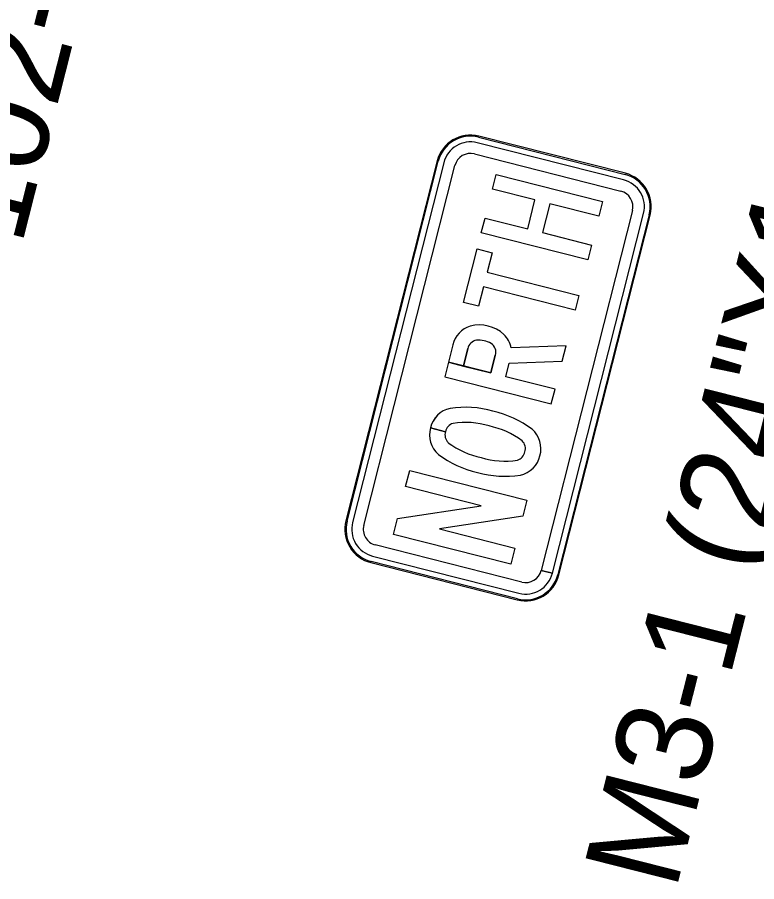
# Model space of a CAD drawing. Extents: x 670257 to 671518, y 737783 to 738188.
# Drawn here: x 670281.168 to 670283.104, y 738152.568 to 738154.83 of the extents above; entities that cross this region are included whole.
import ezdxf

# ---------------------------------------------------------------- set-up
doc = ezdxf.new("R2010")
doc.units = 0
for name, color, linetype in [('Default', 7, 'Continuous'), ('R_SIGN_ANNOT', 7, 'Continuous'), ('R_SIGN_HWY102', 7, 'Continuous')]:
    doc.layers.add(name, color=color, linetype=linetype)

msp = doc.modelspace()

# ---------------------------------------------------------------- linework, layer by layer
at = {"layer": 'R_SIGN_HWY102'}
for p, q in [((670282.3756, 738154.5161), (670282.3756, 738154.5161)), ((670282.3756, 738154.5161), (670282.7591, 738154.4188)), ((670282.7599, 738154.4217), (670282.3763, 738154.519)), ((670282.7599, 738154.4217), (670282.3763, 738154.519)), ((670282.7554, 738154.4043), (670282.3719, 738154.5015)), ((670282.3645, 738154.4725), (670282.7481, 738154.3752)), ((670282.2671, 738154.4539), (670282.0282, 738153.5121)), ((670282.2671, 738154.4539), (670282.0282, 738153.5121)), ((670282.0311, 738153.5114), (670282.2699, 738154.4532)), ((670282.2845, 738154.4495), (670282.0456, 738153.5077)), ((670282.2699, 738154.4532), (670282.27, 738154.4532)), ((670282.0747, 738153.5003), (670282.3135, 738154.4421)), ((670282.7591, 738154.4188), (670282.7591, 738154.4188)), ((670282.7784, 738154.3242), (670282.5396, 738153.3827)), ((670282.5687, 738153.3753), (670282.8075, 738154.3168)), ((670282.822, 738154.3131), (670282.5831, 738153.3714)), ((670282.586, 738153.3706), (670282.8249, 738154.3124)), ((670282.5861, 738153.3707), (670282.8249, 738154.3124)), ((670282.822, 738154.3131), (670282.822, 738154.3131)), ((670282.6046, 738153.9706), (670282.4607, 738153.9648)), ((670282.2889, 738153.7455), (670282.2496, 738153.7555)), ((670282.2496, 738153.7555), (670282.2889, 738153.7455)), ((670282.2889, 738153.7455), (670282.2496, 738153.7555)), ((670282.2496, 738153.7555), (670282.2889, 738153.7455)), ((670282.0311, 738153.5114), (670282.0311, 738153.5114)), ((670282.4886, 738153.352), (670282.105, 738153.4493)), ((670282.4775, 738153.3084), (670282.094, 738153.4057)), ((670282.094, 738153.4057), (670282.094, 738153.4057)), ((670282.0977, 738153.4202), (670282.4812, 738153.323)), ((670282.0932, 738153.4028), (670282.4768, 738153.3055)), ((670282.0932, 738153.4028), (670282.4768, 738153.3055)), ((670282.5396, 738153.3827), (670282.5687, 738153.3753)), ((670282.5686, 738153.375), (670282.5396, 738153.3824)), ((670282.586, 738153.3706), (670282.5831, 738153.3714)), ((670282.5831, 738153.3714), (670282.5831, 738153.3714)), ((670282.5831, 738153.3714), (670282.5861, 738153.3707)), ((670282.4775, 738153.3084), (670282.4775, 738153.3084))]:
    msp.add_line(p, q, dxfattribs=at)
for points in [[(670282.3827, 738154.2662), (670282.3925, 738154.3047), (670282.5041, 738154.2764), (670282.5232, 738154.352), (670282.4117, 738154.3803), (670282.4214, 738154.4188), (670282.7004, 738154.348), (670282.6906, 738154.3096), (670282.5623, 738154.3421), (670282.5431, 738154.2665), (670282.6714, 738154.234), (670282.6617, 738154.1955)], [(670282.3827, 738154.2662), (670282.3925, 738154.3047), (670282.5041, 738154.2764), (670282.5232, 738154.352), (670282.4117, 738154.3803), (670282.4214, 738154.4188), (670282.7004, 738154.348), (670282.6906, 738154.3096), (670282.5623, 738154.3421), (670282.5431, 738154.2665), (670282.6714, 738154.234), (670282.6617, 738154.1955)], [(670282.3827, 738154.2662), (670282.3925, 738154.3047), (670282.5041, 738154.2764), (670282.5232, 738154.352), (670282.4117, 738154.3803), (670282.4214, 738154.4188), (670282.7004, 738154.348), (670282.6906, 738154.3096), (670282.5623, 738154.3421), (670282.5431, 738154.2665), (670282.6714, 738154.234), (670282.6617, 738154.1955)], [(670282.3884, 738154.1246), (670282.3755, 738154.0738), (670282.3364, 738154.0837), (670282.372, 738154.2239), (670282.411, 738154.214), (670282.3982, 738154.1631), (670282.638, 738154.1023), (670282.6283, 738154.0638)], [(670282.3884, 738154.1246), (670282.3755, 738154.0738), (670282.3364, 738154.0837), (670282.372, 738154.2239), (670282.411, 738154.214), (670282.3982, 738154.1631), (670282.638, 738154.1023), (670282.6283, 738154.0638)], [(670282.3884, 738154.1246), (670282.3755, 738154.0738), (670282.3364, 738154.0837), (670282.372, 738154.2239), (670282.411, 738154.214), (670282.3982, 738154.1631), (670282.638, 738154.1023), (670282.6283, 738154.0638)], [(670282.1634, 738153.5186), (670282.3822, 738153.5518), (670282.1846, 738153.6019), (670282.1953, 738153.6443), (670282.5021, 738153.5664), (670282.4914, 738153.5241), (670282.2731, 738153.491), (670282.4703, 738153.441), (670282.4596, 738153.3986), (670282.1527, 738153.4765)], [(670282.1634, 738153.5186), (670282.3822, 738153.5518), (670282.1846, 738153.6019), (670282.1953, 738153.6443), (670282.5021, 738153.5664), (670282.4914, 738153.5241), (670282.2731, 738153.491), (670282.4703, 738153.441), (670282.4596, 738153.3986), (670282.1527, 738153.4765)], [(670282.1634, 738153.5186), (670282.3822, 738153.5518), (670282.1846, 738153.6019), (670282.1953, 738153.6443), (670282.5021, 738153.5664), (670282.4914, 738153.5241), (670282.2731, 738153.491), (670282.4703, 738153.441), (670282.4596, 738153.3986), (670282.1527, 738153.4765)]]:
    msp.add_lwpolyline(points, close=True, dxfattribs=at)
for points in [[(670282.3083, 738153.9728), (670282.287, 738153.8888), (670282.5659, 738153.818), (670282.5757, 738153.8565), (670282.4465, 738153.8893), (670282.4556, 738153.9248), (670282.5944, 738153.9304), (670282.6046, 738153.9706)], [(670282.3083, 738153.9728), (670282.2968, 738153.9273), (670282.3358, 738153.9174), (670282.3474, 738153.9629)], [(670282.3083, 738153.9728), (670282.2968, 738153.9273), (670282.3358, 738153.9174), (670282.3474, 738153.9629)], [(670282.5659, 738153.818), (670282.5757, 738153.8565), (670282.4465, 738153.8893), (670282.4556, 738153.9248), (670282.5944, 738153.9304), (670282.6046, 738153.9706), (670282.4607, 738153.9648)], [(670282.5659, 738153.818), (670282.5757, 738153.8565), (670282.4465, 738153.8893), (670282.4556, 738153.9248), (670282.5944, 738153.9304), (670282.6046, 738153.9706), (670282.4607, 738153.9648)], [(670282.3474, 738153.9629), (670282.3358, 738153.9174), (670282.4075, 738153.8992), (670282.4194, 738153.9461)], [(670282.4194, 738153.9461), (670282.4075, 738153.8992), (670282.2968, 738153.9273), (670282.287, 738153.8888), (670282.5659, 738153.818)], [(670282.4194, 738153.9461), (670282.4075, 738153.8992), (670282.2968, 738153.9273), (670282.287, 738153.8888), (670282.5659, 738153.818)]]:
    msp.add_lwpolyline(points, dxfattribs=at)
for centre, major_axis, ratio, start_param, end_param in [((670282.3542, 738154.4318), (0.0221, 0.0872), 0.999584, 0, 1.570796), ((670282.3542, 738154.4318), (0.0221, 0.0872), 0.999584, 0, 1.570796), ((670282.3542, 738154.4318), (0.0214, 0.0843), 0.999584, 0, 1.570796), ((670282.3542, 738154.4318), (0.0177, 0.0698), 0.999584, 0, 1.570796), ((670282.3542, 738154.4318), (0.0103, 0.0407), 0.999584, 0, 1.570796), ((670282.7377, 738154.3345), (0.0177, 0.0698), 0.999584, 4.712389, 6.283185), ((670282.7377, 738154.3345), (0.0214, 0.0843), 0.999584, 4.712389, 6.283185), ((670282.7377, 738154.3345), (0.0221, 0.0872), 0.999584, 4.712389, 6.283185), ((670282.7377, 738154.3345), (0.0221, 0.0872), 0.999584, 4.712389, 6.283185), ((670282.7377, 738154.3345), (0.0103, 0.0407), 0.999584, 4.712389, 6.283185), ((670282.3757, 738153.9571), (-0.0671, 0.017), 0.98541, 5.284461, 6.303565), ((670282.3757, 738153.9571), (-0.0671, 0.017), 0.98541, 5.284461, 6.303565), ((670282.3757, 738153.9571), (-0.0671, 0.017), 0.98541, 5.284461, 6.303565), ((670282.3779, 738153.9302), (-0.0931, 0.0236), 0.98541, 4.22428, 5.21411), ((670282.3779, 738153.9302), (-0.0931, 0.0236), 0.98541, 4.22428, 5.21411), ((670282.3779, 738153.9302), (-0.0931, 0.0236), 0.98541, 4.22428, 5.21411), ((670282.3935, 738153.9529), (-0.0663, 0.0168), 0.98541, 3.569693, 4.167803), ((670282.3935, 738153.9529), (-0.0663, 0.0168), 0.98541, 3.569693, 4.167803), ((670282.3935, 738153.9529), (-0.0663, 0.0168), 0.98541, 3.569693, 4.167803), ((670282.3763, 738153.9566), (-0.0287, 0.0073), 0.98541, 5.168949, 6.317293), ((670282.3763, 738153.9566), (-0.0287, 0.0073), 0.98541, 5.168949, 6.317293), ((670282.3763, 738153.9566), (-0.0287, 0.0073), 0.98541, 5.168949, 6.317293), ((670282.3735, 738153.912), (-0.072, 0.0183), 0.98541, 4.469957, 5.002454), ((670282.3735, 738153.912), (-0.072, 0.0183), 0.98541, 4.469957, 5.002454), ((670282.3735, 738153.912), (-0.072, 0.0183), 0.98541, 4.469957, 5.002454), ((670282.3949, 738153.9546), (-0.0252, 0.0064), 0.98541, 3.056737, 4.417555), ((670282.3949, 738153.9546), (-0.0252, 0.0064), 0.98541, 3.056737, 4.417555), ((670282.3949, 738153.9546), (-0.0252, 0.0064), 0.98541, 3.056737, 4.417555), ((670282.3418, 738153.5397), (-0.2645, 0.0671), 0.987317, 4.692766, 5.109028), ((670282.3418, 738153.5397), (-0.2645, 0.0671), 0.987317, 4.692766, 5.109028), ((670282.3418, 738153.5397), (-0.2645, 0.0671), 0.987317, 4.692766, 5.109028), ((670282.3159, 738153.7411), (-0.0657, 0.0167), 0.987317, 5.182411, 6.318105), ((670282.3159, 738153.7411), (-0.0657, 0.0167), 0.987317, 5.182411, 6.317893), ((670282.3159, 738153.7411), (-0.0657, 0.0167), 0.987317, 5.182411, 6.317893), ((670282.3522, 738153.537), (-0.2645, 0.0671), 0.987317, 4.31575, 4.732012), ((670282.3522, 738153.537), (-0.2645, 0.0671), 0.987317, 4.31575, 4.732012), ((670282.3522, 738153.537), (-0.2645, 0.0671), 0.987317, 4.31575, 4.732012), ((670282.3173, 738153.7399), (-0.0281, 0.0071), 0.987317, 5.258281, 6.33678), ((670282.3173, 738153.7399), (-0.0281, 0.0071), 0.987317, 5.258281, 6.336283), ((670282.3173, 738153.7399), (-0.0281, 0.0071), 0.987317, 5.258281, 6.336283), ((670282.342, 738153.5579), (-0.2078, 0.0527), 0.987317, 4.667051, 5.113562), ((670282.342, 738153.5579), (-0.2078, 0.0527), 0.987317, 4.667051, 5.113562), ((670282.342, 738153.5579), (-0.2078, 0.0527), 0.987317, 4.667051, 5.113562), ((670282.3147, 738153.7365), (-0.0657, 0.0167), 0.987317, 6.248265, 7.383959), ((670282.3147, 738153.7365), (-0.0657, 0.0167), 0.987317, 6.248265, 7.383959), ((670282.3147, 738153.7365), (-0.0657, 0.0167), 0.987317, 6.248265, 7.383959), ((670282.3165, 738153.7369), (-0.0281, 0.0071), 0.987317, 6.22959, 7.30809), ((670282.3165, 738153.7369), (-0.0281, 0.0071), 0.987317, 6.22959, 7.30809), ((670282.3165, 738153.7369), (-0.0281, 0.0071), 0.987317, 6.22959, 7.30809), ((670282.3608, 738153.5531), (-0.2078, 0.0527), 0.987317, 4.311216, 4.757727), ((670282.3608, 738153.5531), (-0.2078, 0.0527), 0.987317, 4.311216, 4.757727), ((670282.3608, 738153.5531), (-0.2078, 0.0527), 0.987317, 4.311216, 4.757727), ((670282.4711, 738153.7017), (-0.0657, 0.0167), 0.987317, 3.106673, 4.242367), ((670282.4711, 738153.7017), (-0.0657, 0.0167), 0.987317, 3.106673, 4.242367), ((670282.4711, 738153.7017), (-0.0657, 0.0167), 0.987317, 3.106673, 4.242367), ((670282.4692, 738153.7013), (-0.0281, 0.0071), 0.987317, 3.087997, 4.166497), ((670282.4692, 738153.7013), (-0.0281, 0.0071), 0.987317, 3.087997, 4.166497), ((670282.4692, 738153.7013), (-0.0281, 0.0071), 0.987317, 3.087997, 4.166497), ((670282.425, 738153.8851), (-0.2078, 0.0527), 0.987317, 1.169623, 1.616135), ((670282.425, 738153.8851), (-0.2078, 0.0527), 0.987317, 1.169623, 1.616135), ((670282.425, 738153.8851), (-0.2078, 0.0527), 0.987317, 1.169623, 1.616135), ((670282.4335, 738153.9012), (-0.2645, 0.0671), 0.987317, 1.174158, 1.59042), ((670282.4335, 738153.9012), (-0.2645, 0.0671), 0.987317, 1.174158, 1.59042), ((670282.4335, 738153.9012), (-0.2645, 0.0671), 0.987317, 1.174158, 1.59042), ((670282.4438, 738153.8804), (-0.2078, 0.0527), 0.987317, 1.525458, 1.97197), ((670282.4438, 738153.8804), (-0.2078, 0.0527), 0.987317, 1.525458, 1.97197), ((670282.4438, 738153.8804), (-0.2078, 0.0527), 0.987317, 1.525458, 1.97197), ((670282.4685, 738153.6984), (-0.0281, 0.0071), 0.987317, 2.116688, 3.195188), ((670282.4685, 738153.6984), (-0.0281, 0.0071), 0.987317, 2.116688, 3.195188), ((670282.4685, 738153.6984), (-0.0281, 0.0071), 0.987317, 2.116688, 3.195188), ((670282.4699, 738153.6972), (-0.0657, 0.0167), 0.987317, 2.040819, 3.176513), ((670282.4699, 738153.6972), (-0.0657, 0.0167), 0.987317, 2.040819, 3.176513), ((670282.4699, 738153.6972), (-0.0657, 0.0167), 0.987317, 2.040819, 3.176513), ((670282.4439, 738153.8986), (-0.2645, 0.0671), 0.987317, 1.551173, 1.967435), ((670282.4439, 738153.8986), (-0.2645, 0.0671), 0.987317, 1.551173, 1.967435), ((670282.4439, 738153.8986), (-0.2645, 0.0671), 0.987317, 1.551173, 1.967435), ((670282.1154, 738153.49), (0.0221, 0.0872), 0.999584, 1.570796, 3.141593), ((670282.1154, 738153.49), (0.0221, 0.0872), 0.999584, 1.570796, 3.141593), ((670282.1154, 738153.49), (0.0214, 0.0843), 0.999584, 1.570796, 3.141593), ((670282.1154, 738153.49), (0.0177, 0.0698), 0.999584, 1.570796, 3.141593), ((670282.1154, 738153.49), (0.0103, 0.0407), 0.999584, 1.570796, 3.141593), ((670282.4989, 738153.3927), (0.0103, 0.0407), 0.999584, 3.141593, 4.712389), ((670282.4989, 738153.3927), (0.0221, 0.0872), 0.999584, 3.141593, 4.712389), ((670282.4989, 738153.3927), (0.0221, 0.0872), 0.999584, 3.141593, 4.712389), ((670282.4989, 738153.3927), (0.0214, 0.0843), 0.999584, 3.141593, 4.712389), ((670282.4989, 738153.3927), (0.0177, 0.0698), 0.999584, 3.141593, 4.712389)]:
    msp.add_ellipse(centre, major_axis=major_axis, ratio=ratio, start_param=start_param, end_param=end_param, dxfattribs=at)

# ---------------------------------------------------------------- texts
at = {"layer": 'Default'}
for s, p in [('SS-102-04-STA16+56EB', (670280.6648, 738153.7293)), ('SS-102-04-STA7+52EB', (670281.0413, 738153.6887))]:
    msp.add_text(s, height=0.25, rotation=75.7686, dxfattribs=at).set_placement(p)
at = {"layer": 'R_SIGN_ANNOT'}
msp.add_text('M3-1 (24"X12")', height=0.25, rotation=75.7686, dxfattribs=at).set_placement((670282.8916, 738152.5413))

doc.saveas('drawing.dxf')
